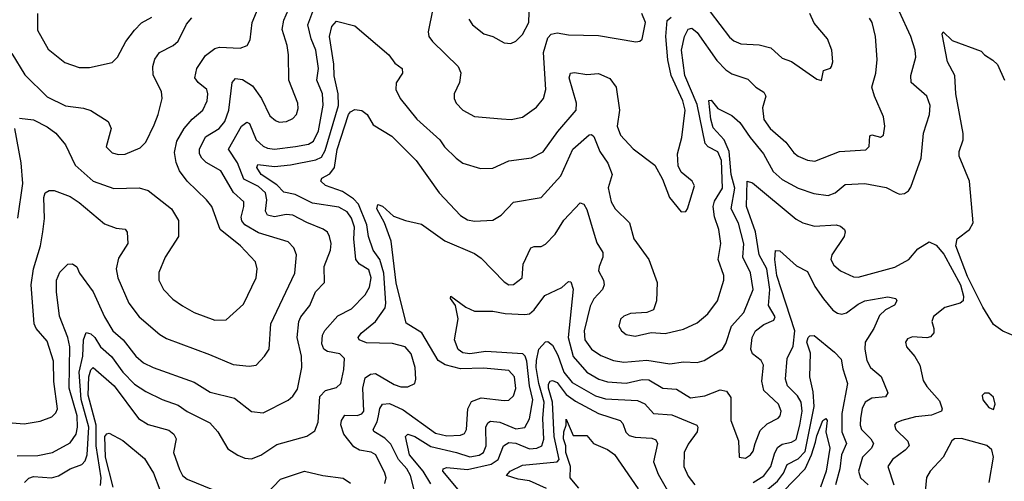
# Model space of a CAD drawing. Extents: x 1308313 to 1441400, y 959662 to 1036319.
# Tile 638 of 656: x 1392796 to 1397082, y 1002960 to 1004968. Entities that reach past the tile are written whole.
import ezdxf

# ---------------------------------------------------------------- set-up
doc = ezdxf.new("R2010")
doc.units = 0

msp = doc.modelspace()

# ---------------------------------------------------------------- linework, layer by layer
at = {"layer": '0CON10XD'}
for points in [[(1392745.4, 1003215.4), (1392815, 1003210), (1392885, 1003222.1), (1392935, 1003240.5), (1392952.6, 1003257.4), (1392960, 1003275), (1392944.4, 1003394.4), (1392942.8, 1003482.8), (1392915, 1003569.4), (1392867.7, 1003625), (1392858.4, 1003645), (1392846.2, 1003815), (1392856, 1003885), (1392886.2, 1003985), (1392897, 1004045), (1392903.3, 1004103.3), (1392900.8, 1004195), (1392905.8, 1004215), (1392924.5, 1004225.5), (1392945.7, 1004224.3), (1393015, 1004198.8), (1393055, 1004172.9), (1393165, 1004080.5), (1393215, 1004060.6), (1393255, 1004056.7), (1393263.1, 1004043.1), (1393266.7, 1003995), (1393225, 1003930), (1393216.2, 1003885), (1393222.3, 1003845), (1393270.4, 1003735), (1393315.5, 1003675), (1393405, 1003598.8), (1393435, 1003580.8), (1393622.2, 1003512.2), (1393725, 1003467.8), (1393795, 1003461.1), (1393824.5, 1003465.5), (1393861.9, 1003505), (1393880.9, 1003535), (1393888.3, 1003645), (1393993.8, 1003865), (1394000, 1003945), (1393989.4, 1003975), (1393965, 1004001.1), (1393835, 1004041), (1393775.5, 1004075.5), (1393762.8, 1004092.8), (1393760.4, 1004109.6), (1393771.8, 1004155), (1393770.9, 1004175), (1393726.5, 1004216.5), (1393671.2, 1004311.2), (1393607.4, 1004347.4), (1393588.4, 1004365), (1393578.1, 1004385), (1393578.8, 1004405), (1393605, 1004458.2), (1393664.6, 1004495), (1393688.9, 1004525), (1393705.5, 1004574.5), (1393721.2, 1004695), (1393735, 1004712.2), (1393765, 1004707.3), (1393809.7, 1004679.7), (1393848, 1004625), (1393885, 1004549.2), (1393908.8, 1004528.8), (1393925, 1004521.8), (1393956.7, 1004525), (1393985, 1004538.1), (1394000, 1004555), (1394008, 1004582), (1394006.1, 1004605), (1393966.6, 1004705), (1393966, 1004815), (1393960, 1004855), (1393937.6, 1004925), (1393944.8, 1004965.2), (1393975.8, 1005035)], [(1392795, 1004540), (1392855, 1004532.3), (1392915, 1004502.5), (1392952.5, 1004475), (1392995, 1004424.3), (1393036.9, 1004335), (1393116.1, 1004266.1), (1393205, 1004233.4), (1393316.1, 1004236.1), (1393354.2, 1004225), (1393455.8, 1004145), (1393487.1, 1004095), (1393486.5, 1004025), (1393428.9, 1003935), (1393401.7, 1003868.3), (1393401.1, 1003835), (1393422.2, 1003795), (1393462, 1003752), (1393503.7, 1003723.6), (1393555, 1003694.6), (1393645, 1003661.5), (1393695, 1003661.9), (1393769.3, 1003730.7), (1393825.6, 1003845), (1393829.5, 1003885), (1393821.5, 1003915), (1393756.4, 1003985), (1393668.5, 1004055), (1393632.5, 1004155), (1393608.9, 1004185), (1393524.4, 1004265), (1393491.2, 1004311.2), (1393476.2, 1004346.2), (1393469.6, 1004390.4), (1393479.9, 1004440.1), (1393512.2, 1004495), (1393546.2, 1004535), (1393593.1, 1004575), (1393611.6, 1004615), (1393615.3, 1004645), (1393609.6, 1004665), (1393571.8, 1004695), (1393557.9, 1004715), (1393567.3, 1004755), (1393605, 1004811.8), (1393645, 1004842.8), (1393665, 1004848.8), (1393755.4, 1004844.6), (1393785.8, 1004855), (1393799.2, 1004880.8), (1393807.5, 1004955), (1393840.4, 1005035)], [(1394750.6, 1004970.6), (1394767.1, 1004945), (1394816.2, 1004906.2), (1394854.6, 1004894.6), (1394905, 1004866.9), (1394934.2, 1004864.2), (1394955, 1004874.2), (1394985, 1004903.1), (1395011.8, 1004955), (1395014.5, 1005045)], [(1392785, 1003070.7), (1392875, 1003072.5), (1392938, 1003085), (1393015, 1003127.5), (1393041, 1003165), (1393047.5, 1003195), (1393046.4, 1003245), (1393011.1, 1003365), (1393014.4, 1003545), (1393005.1, 1003585.1), (1392969, 1003679), (1392956.4, 1003783.6), (1392955.9, 1003835), (1392970.1, 1003869.9), (1393005, 1003904.3), (1393025, 1003905.6), (1393045, 1003892.9), (1393055.6, 1003865), (1393115.4, 1003785), (1393165.2, 1003675.2), (1393200.7, 1003615), (1393245.6, 1003575.6), (1393300.8, 1003505), (1393335, 1003476.1), (1393376, 1003455), (1393555, 1003391.3), (1393625, 1003348.2), (1393731.1, 1003321.1), (1393805, 1003263.1), (1393855, 1003258.5), (1393965, 1003312.5), (1393985, 1003330), (1394005, 1003360.8), (1394023.9, 1003455), (1394022.7, 1003505), (1394002.9, 1003585), (1394010.5, 1003655), (1394019.1, 1003675), (1394058.2, 1003725), (1394082.8, 1003785), (1394122.7, 1003825), (1394120.3, 1003895), (1394148.2, 1003965), (1394151.3, 1003995), (1394144.7, 1004024.7), (1394135, 1004043.1), (1394116.8, 1004056.8), (1394045.2, 1004085.2), (1393985, 1004118.1), (1393955, 1004121), (1393905, 1004110.7), (1393875, 1004117.9), (1393865.3, 1004135.2), (1393871.5, 1004185), (1393865.6, 1004215), (1393835, 1004242.5), (1393771.6, 1004275), (1393743.3, 1004345), (1393704.1, 1004405), (1393761.6, 1004505), (1393785, 1004522.7), (1393796, 1004516), (1393825.7, 1004445.7), (1393855, 1004418.2), (1393875, 1004408.9), (1393905, 1004404.4), (1393996.4, 1004416.4), (1394053.1, 1004426.9), (1394075, 1004439.4), (1394097, 1004485), (1394116.5, 1004596.5), (1394113.7, 1004645), (1394089.2, 1004705), (1394096.3, 1004755), (1394084.6, 1004835.4), (1394064.3, 1004885), (1394049.4, 1004945), (1394075.8, 1005015)], [(1392816.2, 1002955), (1392835, 1002973.8), (1392855, 1002980.8), (1392934.1, 1002975.9), (1392965, 1002983.4), (1393015.6, 1003015), (1393066.4, 1003033.6), (1393080.2, 1003049.8), (1393089.4, 1003075), (1393096.2, 1003195), (1393063.3, 1003316.7), (1393054.2, 1003435), (1393070.1, 1003505), (1393073.9, 1003576.1), (1393085, 1003608.1), (1393105, 1003601.5), (1393123.1, 1003585), (1393147.8, 1003545), (1393195, 1003503.6), (1393245.2, 1003435), (1393295, 1003383.2), (1393345, 1003350.4), (1393415.7, 1003315.7), (1393485, 1003291.2), (1393525, 1003263.8), (1393623.1, 1003215), (1393657.5, 1003175), (1393701.9, 1003101.9), (1393745, 1003073.3), (1393775, 1003060.5), (1393805, 1003058.5), (1393845, 1003073.6), (1393915, 1003120.9), (1393966.7, 1003135), (1394045, 1003156.5), (1394080.2, 1003179.8), (1394095, 1003217.5), (1394101.5, 1003328.5), (1394126.7, 1003355), (1394175, 1003368.9), (1394193.1, 1003385), (1394206.6, 1003446.6), (1394209.6, 1003495), (1394189.2, 1003515), (1394135, 1003525.2), (1394118.9, 1003535), (1394111.4, 1003558.6), (1394113.8, 1003596.2), (1394123.8, 1003616.2), (1394180.7, 1003679.3), (1394239.7, 1003710.3), (1394299, 1003771), (1394318.3, 1003805), (1394325.2, 1003845), (1394315, 1003880.4), (1394274.6, 1003905), (1394258.4, 1003925), (1394250.6, 1004015), (1394252.7, 1004065), (1394239.3, 1004105), (1394221.6, 1004131.6), (1394185, 1004151.8), (1394069.5, 1004169.5), (1393995, 1004207.8), (1393945, 1004218.1), (1393915, 1004250.2), (1393846.7, 1004295), (1393827.4, 1004325), (1393831.6, 1004338.4), (1393905, 1004330), (1393975, 1004337.1), (1394085, 1004359), (1394109.4, 1004370.6), (1394125, 1004399.2), (1394183.6, 1004595), (1394181.3, 1004645), (1394164.4, 1004724.4), (1394162.6, 1004775), (1394144.7, 1004895), (1394155, 1004938), (1394175, 1004962), (1394255, 1004941.9), (1394402.5, 1004815), (1394429.3, 1004779.3), (1394460, 1004755), (1394461.9, 1004735), (1394435, 1004693.8), (1394432.7, 1004665), (1394452.1, 1004625), (1394523.8, 1004535), (1394624.7, 1004444.7), (1394645.3, 1004415.3), (1394695, 1004365.6), (1394725, 1004343.3), (1394801.1, 1004321.1), (1394855, 1004322.2), (1394925, 1004354.6), (1395023.4, 1004366.6), (1395075, 1004392.5), (1395138.7, 1004481.3), (1395217.5, 1004575), (1395219.4, 1004605), (1395186.9, 1004715), (1395192.9, 1004735), (1395211.2, 1004738.8), (1395265, 1004729.6), (1395315, 1004734.6), (1395365, 1004712.7), (1395392.3, 1004675), (1395407.1, 1004575), (1395397.1, 1004505), (1395410.4, 1004465), (1395466.3, 1004406.3), (1395560.8, 1004335), (1395594.4, 1004274.4), (1395624, 1004195), (1395675, 1004132), (1395695, 1004134), (1395702, 1004145), (1395732.9, 1004245), (1395722.5, 1004265), (1395675.4, 1004305.4), (1395662.6, 1004332.6), (1395658.8, 1004385), (1395678.1, 1004455), (1395692.2, 1004575), (1395682.1, 1004615), (1395631.2, 1004725), (1395616.7, 1004793.3), (1395609, 1004895), (1395613.9, 1004965), (1395631.6, 1004978.4)], [(1392873.5, 1004995), (1392872.4, 1004922.4), (1392919.3, 1004839.3), (1392991.5, 1004781.5), (1393055, 1004760), (1393099.5, 1004760.5), (1393198, 1004782), (1393221.9, 1004805), (1393257.3, 1004872.7), (1393295, 1004922.5), (1393325.8, 1004954.2), (1393370.5, 1004979.5)], [(1393380.7, 1004510.7), (1393398.9, 1004555), (1393415.6, 1004625), (1393412.2, 1004655), (1393376.6, 1004726.6), (1393375.4, 1004765), (1393384.1, 1004795.9), (1393404.7, 1004825.3), (1393464.2, 1004855.8), (1393485.7, 1004874.3), (1393522.2, 1004947.8), (1393545, 1004976.2)], [(1394519.2, 1002899.2), (1394497.5, 1002985), (1394480.2, 1003015), (1394444.1, 1003055), (1394411.9, 1003121.9), (1394385, 1003147.6), (1394337.4, 1003177.4), (1394333.8, 1003185), (1394351.5, 1003218.5), (1394357, 1003245), (1394362.8, 1003277.2), (1394374.5, 1003295), (1394405, 1003298.7), (1394465, 1003271.5), (1394605, 1003170.2), (1394655, 1003158.1), (1394715, 1003160.3), (1394731.3, 1003168.7), (1394740.3, 1003185), (1394747.1, 1003275), (1394762, 1003308), (1394805, 1003323.7), (1394905, 1003311.1), (1394925, 1003313.5), (1394945, 1003331.4), (1394955.6, 1003364.4), (1394949.7, 1003415), (1394925, 1003441.6), (1394815, 1003451.6), (1394715, 1003449.7), (1394647.3, 1003467.3), (1394617.1, 1003485), (1394545.7, 1003605.7), (1394477.3, 1003647.3), (1394435, 1003822.9), (1394412.7, 1004005), (1394384, 1004084), (1394350.5, 1004145), (1394355, 1004163.8), (1394375, 1004157.5), (1394423.3, 1004113.3), (1394475, 1004094), (1394545, 1004078.2), (1394646.7, 1004006.8), (1394775, 1003950.4), (1394805, 1003930.8), (1394905, 1003827.1), (1394925, 1003814.4), (1394945, 1003815.7), (1394982.2, 1003845), (1394987.7, 1003905), (1395020.6, 1003975), (1395035, 1003981.2), (1395065, 1003981.1), (1395085, 1003991.2), (1395126.9, 1004035), (1395165, 1004096.7), (1395235, 1004171.9), (1395251.4, 1004165), (1395265, 1004142), (1395296.5, 1004035), (1395307.5, 1003997.5), (1395333.9, 1003955), (1395334.6, 1003935), (1395317.5, 1003895), (1395315.4, 1003875), (1395337.3, 1003835), (1395340, 1003815), (1395332.7, 1003795), (1395295, 1003753.5), (1395278.2, 1003721.8), (1395253, 1003615), (1395255, 1003576), (1395284.5, 1003535), (1395325, 1003507.7), (1395380, 1003485), (1395425, 1003477.9), (1395525, 1003486.9), (1395625, 1003470.6), (1395685, 1003479.1), (1395745, 1003477.1), (1395775, 1003485.5), (1395855.3, 1003534.7), (1395869.9, 1003560.1), (1395894.8, 1003635.2), (1395947.3, 1003695), (1395987.8, 1003795), (1395977.4, 1003867.4), (1395943.6, 1003935), (1395947.6, 1003992.4), (1395925, 1004083.3), (1395892, 1004145), (1395908.4, 1004235), (1395893.4, 1004295), (1395884, 1004395), (1395862.8, 1004445), (1395815, 1004498.2), (1395804.3, 1004535.7), (1395795, 1004616), (1395805, 1004618.1), (1395835, 1004581.9), (1395895, 1004551.9), (1395930.4, 1004520.4), (1395974.9, 1004454.9), (1396033.7, 1004385), (1396075, 1004307.3), (1396115, 1004272.4), (1396185, 1004234.7), (1396252.6, 1004212.6), (1396315, 1004203.2), (1396345, 1004214.6), (1396389.3, 1004250.7), (1396475, 1004256), (1396567.8, 1004237.7), (1396612.5, 1004215), (1396625, 1004209.4), (1396647.6, 1004212.4), (1396665, 1004223.8), (1396675, 1004240), (1396719.6, 1004365), (1396729.6, 1004475), (1396756.2, 1004555), (1396758.7, 1004595), (1396744.5, 1004635), (1396676.4, 1004695), (1396675.4, 1004725.4), (1396696.9, 1004805), (1396693.3, 1004835), (1396674.2, 1004895), (1396624.2, 1005005)], [(1394594.5, 1005014.5), (1394573.8, 1004915), (1394576.5, 1004895), (1394592.7, 1004872.7), (1394704.3, 1004765), (1394716.6, 1004736.6), (1394710.6, 1004695), (1394687.1, 1004645), (1394687.1, 1004625), (1394695.8, 1004605), (1394723.9, 1004573.9), (1394775, 1004546.5), (1394893.3, 1004536.7), (1394935, 1004534.5), (1394985, 1004544.5), (1395045, 1004586.9), (1395075.5, 1004625), (1395086.2, 1004665), (1395076.2, 1004825), (1395095, 1004888.6), (1395109.2, 1004905), (1395135, 1004911.3), (1395185, 1004902.5), (1395315, 1004899.1), (1395477.7, 1004872.3), (1395495, 1004873.8), (1395505, 1004883.8), (1395519.6, 1004955), (1395504.5, 1004995)], [(1395801.3, 1005001.4), (1395885, 1004892.2), (1395905, 1004875.5), (1395935, 1004863.1), (1396015, 1004859.3), (1396065, 1004845.4), (1396115, 1004800), (1396155, 1004785.6), (1396265, 1004708.8), (1396285.9, 1004704.1), (1396295, 1004746.7), (1396325, 1004756.7), (1396330, 1004765), (1396335.6, 1004785), (1396331.4, 1004835), (1396311.4, 1004885), (1396253.5, 1004953.5), (1396234.6, 1004995)], [(1395355.8, 1004344.2), (1395375.4, 1004295), (1395357, 1004237), (1395370.4, 1004175), (1395387.5, 1004145), (1395450, 1004085), (1395468.5, 1004015), (1395534.3, 1003925), (1395570, 1003825), (1395567.1, 1003745), (1395554.3, 1003705.7), (1395525.7, 1003694.3), (1395455, 1003690.5), (1395425, 1003678.6), (1395410.8, 1003665), (1395404.4, 1003635), (1395415.7, 1003615), (1395435, 1003598.9), (1395475, 1003590.9), (1395545, 1003607.5), (1395605, 1003603.5), (1395685, 1003622.5), (1395745, 1003650), (1395791.4, 1003688.6), (1395832.5, 1003745), (1395860.4, 1003835), (1395860.4, 1003855), (1395835.9, 1003925), (1395847.9, 1003995), (1395839.3, 1004055), (1395820.8, 1004110.8), (1395814.5, 1004155), (1395820.7, 1004179.3), (1395855.5, 1004235), (1395850.5, 1004355), (1395835, 1004393.2), (1395792.5, 1004415), (1395779.8, 1004429.8), (1395745, 1004598.8), (1395691.4, 1004725), (1395677, 1004835), (1395689.7, 1004895), (1395705, 1004927.1), (1395720.9, 1004930.9), (1395745, 1004912.5), (1395831, 1004791), (1395870.1, 1004750.1), (1395895, 1004732.5), (1395965, 1004708.9), (1395999.4, 1004675), (1396035, 1004652.9), (1396043.6, 1004635), (1396028.7, 1004585), (1396035, 1004534.2), (1396062.9, 1004495), (1396130, 1004435), (1396165, 1004389.5), (1396185, 1004374.6), (1396225, 1004357.3), (1396257.4, 1004352.6), (1396365, 1004395.3), (1396478.3, 1004401.7), (1396493.8, 1004416.2), (1396496.8, 1004463.2), (1396505, 1004466.5), (1396543, 1004457), (1396555.6, 1004465), (1396561.5, 1004505), (1396555.6, 1004545), (1396516.4, 1004635), (1396505.5, 1004674.5), (1396522.9, 1004735), (1396528.8, 1004795), (1396520.4, 1004895), (1396506.9, 1004955), (1396495, 1004974)], [(1397130.2, 1003590.2), (1397075, 1003612.9), (1397035, 1003642.7), (1396987.8, 1003717.8), (1396920.9, 1003850.9), (1396870, 1003985), (1396876, 1004015), (1396930.8, 1004055), (1396945.7, 1004085), (1396930, 1004265), (1396885.5, 1004375), (1396885.6, 1004395), (1396902.5, 1004445), (1396903, 1004473), (1396870.8, 1004645), (1396866.9, 1004725), (1396834.6, 1004784.6), (1396810.8, 1004905), (1396815, 1004915.7), (1396855, 1004877.5), (1396981.4, 1004831.4), (1396996.2, 1004815), (1397032.4, 1004792.4), (1397052.6, 1004772.6), (1397081.9, 1004705)], [(1392760.7, 1004820.7), (1392817.8, 1004727.8), (1392915, 1004632.7), (1392995, 1004593.8), (1393073.1, 1004583.1), (1393105, 1004572.7), (1393181.4, 1004525), (1393193.3, 1004495), (1393172.5, 1004415), (1393198.7, 1004388.7), (1393225, 1004381.1), (1393255, 1004383.5), (1393320, 1004410), (1393345, 1004435.8), (1393380.7, 1004510.7)], [(1394385, 1002951.2), (1394390.6, 1002975), (1394385.4, 1002995), (1394345.5, 1003075), (1394325, 1003086.8), (1394275, 1003095.8), (1394250.6, 1003110.6), (1394206.5, 1003165), (1394194.2, 1003205.8), (1394196.4, 1003225), (1394211.6, 1003248.4), (1394265, 1003246.2), (1394285, 1003254.2), (1394293.2, 1003265), (1394288.9, 1003365), (1394299.2, 1003410.9), (1394323.2, 1003426.8), (1394345, 1003428.4), (1394425, 1003380.7), (1394455, 1003370.9), (1394485, 1003370.5), (1394516, 1003385), (1394520.6, 1003405), (1394517.7, 1003455), (1394500.4, 1003515), (1394473.1, 1003545), (1394418.9, 1003558.9), (1394305, 1003562), (1394273.1, 1003575), (1394268.9, 1003585), (1394281.5, 1003605), (1394345, 1003654.6), (1394385.9, 1003714.1), (1394389.3, 1003735), (1394380.5, 1003865), (1394363, 1003925), (1394334.4, 1003965), (1394314.7, 1004024.7), (1394307, 1004075), (1394270, 1004165), (1394248.4, 1004188.4), (1394200.7, 1004220.7), (1394127, 1004247), (1394106, 1004265), (1394110.7, 1004279.3), (1394145, 1004297.9), (1394165.5, 1004324.5), (1394177.3, 1004402.7), (1394226.9, 1004555), (1394235, 1004566.8), (1394255, 1004577.8), (1394285, 1004573.6), (1394307.5, 1004555), (1394335, 1004510), (1394415, 1004462), (1394521.8, 1004355), (1394622.2, 1004215), (1394715, 1004116.9), (1394745, 1004097.8), (1394775, 1004092.2), (1394855, 1004095.7), (1394892, 1004118), (1394945, 1004174.5), (1395065, 1004194.4), (1395150.9, 1004289.1), (1395203.3, 1004405), (1395275, 1004466.7), (1395285, 1004468.6), (1395295, 1004459.2), (1395321.2, 1004395), (1395355.8, 1004344.2)], [(1392786.9, 1004105), (1392808.7, 1004255), (1392802.4, 1004345), (1392774, 1004495)], [(1395996.5, 1003125), (1396018.3, 1003181.7), (1396049.6, 1003210.4), (1396096.9, 1003235), (1396106.2, 1003245), (1396110.4, 1003265), (1396098.4, 1003295), (1396035.6, 1003355.6), (1396025.7, 1003395.7), (1396034, 1003465), (1396022.9, 1003485), (1395986.1, 1003515), (1395978.1, 1003535), (1395984.7, 1003585), (1395999.3, 1003615), (1396035, 1003642.4), (1396078.8, 1003661.2), (1396083.6, 1003675), (1396055.7, 1003725), (1396061.5, 1003795), (1396047.5, 1003885), (1396014.5, 1003945), (1395999.3, 1004045), (1395959.8, 1004155), (1395962.5, 1004265), (1395985, 1004258.9), (1396175, 1004100.9), (1396205, 1004084.6), (1396255, 1004069.6), (1396350, 1004075), (1396369.3, 1004069.3), (1396385.6, 1004055.6), (1396389.2, 1004045), (1396384.3, 1004025), (1396330.9, 1003945), (1396326.5, 1003925), (1396339.8, 1003899.8), (1396368.6, 1003875), (1396425, 1003849.1), (1396445, 1003848.5), (1396605, 1003891.3), (1396665.7, 1003924.3), (1396705, 1003971.8), (1396755, 1004001.8), (1396785, 1003987.7), (1396818.6, 1003948.6), (1396891.3, 1003815), (1396904.4, 1003765.6), (1396902, 1003745), (1396890, 1003735), (1396823.5, 1003716.5), (1396773.3, 1003676.7), (1396765.6, 1003655), (1396775.5, 1003625), (1396774.5, 1003605.5), (1396760.8, 1003589.2), (1396745, 1003583.8), (1396681.5, 1003588.5), (1396660.7, 1003579.3), (1396651.4, 1003565), (1396655.8, 1003545), (1396692.6, 1003502.6), (1396714.5, 1003465), (1396729.1, 1003399.1), (1396745, 1003372.2), (1396799.6, 1003309.6), (1396811.5, 1003275), (1396807.8, 1003265), (1396765, 1003248), (1396695, 1003240), (1396635.8, 1003224.2), (1396611.4, 1003215), (1396603.5, 1003205), (1396609.1, 1003185), (1396661.2, 1003135), (1396667.3, 1003115), (1396650.5, 1003095), (1396595.2, 1003054.8), (1396575.4, 1003025), (1396600.3, 1002945)], [(1395988.9, 1002955), (1396035, 1002984), (1396065.6, 1003024.4), (1396080.9, 1003079.1), (1396095, 1003106.6), (1396115, 1003122.1), (1396155, 1003130), (1396175, 1003142.3), (1396191.6, 1003205), (1396201.9, 1003265), (1396197.3, 1003305), (1396182, 1003332), (1396138.2, 1003375), (1396129.2, 1003405), (1396135.8, 1003494.2), (1396162.6, 1003547.4), (1396170, 1003615), (1396091.6, 1003855), (1396082.5, 1003925), (1396085.9, 1003964.1), (1396105, 1003962.2), (1396177.3, 1003897.3), (1396225, 1003873.2), (1396257.5, 1003807.5), (1396294, 1003754), (1396335, 1003704.6), (1396355, 1003691.1), (1396375, 1003686.9), (1396395, 1003693.2), (1396445, 1003730.9), (1396475, 1003744.7), (1396575, 1003761.9), (1396610, 1003755), (1396613.8, 1003745), (1396604.2, 1003725.8), (1396565, 1003706.5), (1396538.9, 1003681.1), (1396513.5, 1003625), (1396475.9, 1003565), (1396474.1, 1003535), (1396483.4, 1003485), (1396499.6, 1003455), (1396545, 1003416.7), (1396574.5, 1003345), (1396565, 1003328.1), (1396505, 1003321.4), (1396475.5, 1003305), (1396462.8, 1003277.2), (1396455.3, 1003235), (1396453.6, 1003205), (1396460.3, 1003185), (1396501.1, 1003145), (1396511.8, 1003125), (1396503.3, 1003105), (1396464.8, 1003065), (1396447.6, 1003005), (1396455.3, 1002975), (1396489.3, 1002945)], [(1394585, 1002949.3), (1394552.2, 1003005), (1394492, 1003075), (1394475.6, 1003154.4), (1394484.6, 1003165.4), (1394515, 1003155.7), (1394585, 1003111.7), (1394697.1, 1003085), (1394755, 1003066.8), (1394795, 1003073.5), (1394814.7, 1003085), (1394825.9, 1003114.1), (1394825, 1003196.2), (1394833.8, 1003215), (1394845, 1003221.3), (1394885, 1003218), (1394955, 1003188.7), (1394995.2, 1003194.8), (1395015, 1003231.4), (1395029.4, 1003315), (1395014.4, 1003375), (1395003.1, 1003483.1), (1394996.3, 1003505), (1394985.3, 1003515), (1394825, 1003524.3), (1394755, 1003515.3), (1394725, 1003518.8), (1394705, 1003532.9), (1394688, 1003575), (1394703.6, 1003666.4), (1394692.2, 1003725), (1394671.4, 1003755), (1394672.5, 1003765), (1394738.3, 1003718.3), (1394775, 1003700), (1394855, 1003699.6), (1394909.5, 1003689.5), (1394995, 1003685.3), (1395015, 1003688.8), (1395035, 1003705.5), (1395081.8, 1003768.2), (1395155, 1003802.5), (1395185, 1003829.4), (1395195, 1003827.5), (1395205.2, 1003795.2), (1395183.2, 1003585), (1395205, 1003502.7), (1395264.9, 1003434.9), (1395316.5, 1003405), (1395355, 1003393.5), (1395435, 1003387.5), (1395505, 1003402.3), (1395535, 1003401.4), (1395595, 1003365.9), (1395655, 1003360.4), (1395715, 1003323.6), (1395777.6, 1003332.4), (1395845, 1003358.2), (1395872.9, 1003352.9), (1395891.1, 1003325), (1395891.5, 1003225), (1395924.1, 1003135.9), (1395927.5, 1003065), (1395955, 1003061.4), (1395977.5, 1003075), (1395988.3, 1003091.7), (1395996.5, 1003125)], [(1394705, 1002924.3), (1394636.9, 1003005), (1394639.2, 1003015), (1394655, 1003020.9), (1394745, 1003011.2), (1394847.8, 1003035), (1394877.9, 1003055), (1394902.1, 1003115), (1394925, 1003129.5), (1394955, 1003125.8), (1395015, 1003102.1), (1395046.3, 1003103.7), (1395068.4, 1003115), (1395077, 1003143), (1395073.3, 1003233.3), (1395078.4, 1003305), (1395055.3, 1003385), (1395043.7, 1003455), (1395044.7, 1003485), (1395055.5, 1003534.5), (1395085, 1003567.3), (1395095, 1003568.2), (1395115, 1003552.9), (1395138.6, 1003508.6), (1395164, 1003435), (1395200.1, 1003390.1), (1395302.2, 1003332.2), (1395345, 1003319.1), (1395485, 1003311.1), (1395516.5, 1003296.5), (1395555, 1003254.6), (1395635, 1003249.2), (1395743.3, 1003205), (1395748.2, 1003195), (1395744.6, 1003175), (1395705, 1003121.9), (1395687.5, 1003085), (1395686, 1003025), (1395705, 1002983.1), (1395735, 1002945.5)], [(1396025, 1002902.2), (1396095, 1002960.5), (1396121.1, 1002995), (1396136.1, 1003033.9), (1396185, 1003058.4), (1396215, 1003089.3), (1396253.6, 1003285), (1396249, 1003349), (1396234.7, 1003415), (1396237.4, 1003517.4), (1396222.6, 1003565), (1396228.2, 1003585), (1396235, 1003593.6), (1396254.5, 1003594.5), (1396342.4, 1003522.4), (1396371.1, 1003491.1), (1396379, 1003449), (1396399.3, 1003385), (1396375.1, 1003255), (1396374.8, 1003175.2), (1396395.2, 1003125), (1396373.4, 1003075), (1396365.8, 1003014.2), (1396346.2, 1002945)], [(1393148, 1002942), (1393150.9, 1002975), (1393128, 1003115), (1393128.3, 1003205), (1393093.6, 1003335), (1393096, 1003415), (1393105, 1003444.5), (1393115, 1003454.6), (1393206.9, 1003375), (1393313.2, 1003233.2), (1393355, 1003207.7), (1393445, 1003182.3), (1393466.7, 1003165), (1393476.5, 1003145), (1393465.4, 1003085), (1393491.5, 1003011.5), (1393504.4, 1002985), (1393525, 1002969.5), (1393634.7, 1002924.7)], [(1395088.8, 1002928.8), (1395015, 1002962.4), (1394965, 1002968.9), (1394914, 1002985), (1394930, 1003005), (1394985, 1003030), (1395134.8, 1003045.2), (1395143.4, 1003055), (1395122.8, 1003155), (1395115.4, 1003305), (1395097.1, 1003365), (1395097.2, 1003382.8), (1395105, 1003396), (1395115, 1003398.4), (1395135, 1003390), (1395175, 1003337.2), (1395215, 1003309.4), (1395315, 1003254.8), (1395409.5, 1003225), (1395421.6, 1003211.6), (1395433.8, 1003173.8), (1395449.2, 1003159.2), (1395475, 1003151.7), (1395548, 1003148), (1395565, 1003140), (1395571.5, 1003125), (1395554.7, 1003044.7), (1395575, 1002990.8), (1395615, 1002919.6)], [(1397035, 1003272), (1397042.2, 1003295), (1397035, 1003326), (1397015, 1003344.2), (1396995, 1003343.8), (1396986, 1003334), (1396988.6, 1003315), (1397015, 1003281.9), (1397035, 1003272)], [(1395230, 1002930), (1395192.2, 1002975), (1395193.3, 1003025), (1395172.5, 1003085), (1395173.6, 1003115), (1395162.2, 1003145), (1395164.7, 1003175.3), (1395174.5, 1003204.5), (1395175, 1003230), (1395205, 1003160), (1395265, 1003160), (1395293.3, 1003125), (1395355, 1003098.9), (1395385, 1003076.9), (1395487.2, 1002927.2)], [(1396116.9, 1002915), (1396214.9, 1003015), (1396242.8, 1003075), (1396259.8, 1003130.2), (1396265, 1003158.5), (1396292.4, 1003225), (1396305, 1003233.1), (1396310.9, 1003225), (1396304.7, 1003175), (1396322.2, 1003105), (1396306.7, 1003005), (1396281, 1002935)], [(1393203.2, 1002935), (1393168.6, 1003065), (1393166.8, 1003155), (1393175, 1003167.3), (1393185, 1003169.1), (1393245, 1003137.9), (1393338.7, 1003058.7), (1393378.6, 1002995), (1393405, 1002923.2)], [(1397016.4, 1002955), (1397034.2, 1003065), (1397026.8, 1003096.8), (1397005.3, 1003115.3), (1396895, 1003146.5), (1396864.4, 1003145.6), (1396853.4, 1003136.6), (1396815.3, 1003064.7), (1396758.6, 1003005), (1396743.1, 1002976.9), (1396734.5, 1002885)], [(1393867.2, 1002902.8), (1393930.5, 1002969.5), (1394035, 1003003.9), (1394115, 1002985.5), (1394203.8, 1002973.8), (1394235, 1002951.4)]]:
    msp.add_lwpolyline(points, dxfattribs=at)

doc.saveas('drawing.dxf')
